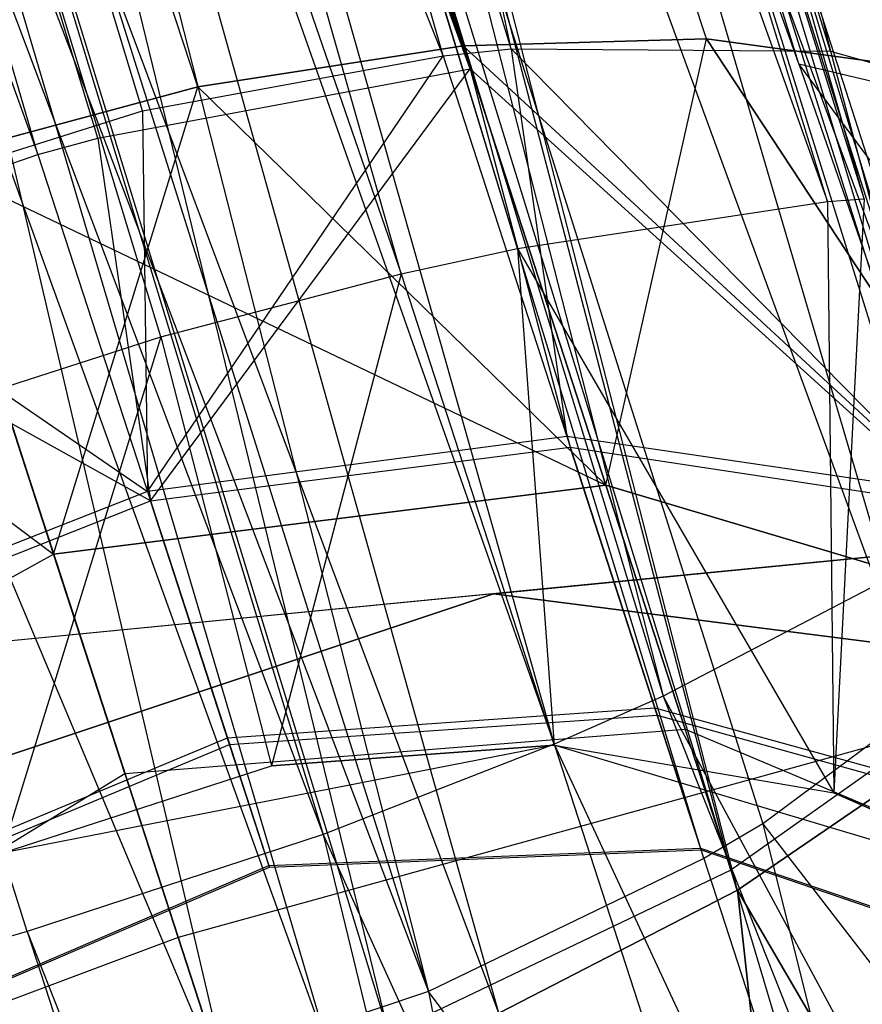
# Model space of a CAD drawing. Extents: x 0.3 to 7.1, y -3.38 to 3.38.
# Tile 263 of 604: x 3.1921 to 3.2638, y 1.5045 to 1.5882. Entities that reach past the tile are written whole.
import ezdxf

# ---------------------------------------------------------------- set-up
doc = ezdxf.new("R2010")
doc.units = 0
doc.header["$LTSCALE"] = 2.54
doc.layers.get('0').update_dxf_attribs({"linetype": 'CONTINUOUS'})

# ---------------------------------------------------------------- blocks, each defined once
blk = doc.blocks.new('SINGLES_AVVSTL_STL')
at = {"color": 0}
for p, q in [((3.207286, 1.582468, 20.251349), (3.027311, 2.136374, 19.891493)), ((3.207286, 1.582468, 20.251349), (3.027311, 2.136374, 19.891493)), ((3.22985, 1.585967, 20.243616), (3.027311, 2.136374, 19.891493)), ((3.22985, 1.585967, 20.243616), (3.027311, 2.136374, 19.891493)), ((3.22985, 1.585967, 20.445253), (3.027311, 2.136374, 20.797375)), ((3.22985, 1.585967, 20.445253), (3.027311, 2.136374, 20.797375)), ((3.207286, 1.582468, 20.43752), (3.027311, 2.136374, 20.797375)), ((3.207286, 1.582468, 20.43752), (3.027311, 2.136374, 20.797375)), ((3.22985, 1.585967, 20.243616), (3.071867, 2.136392, 19.87401)), ((3.250523, 1.586546, 20.231227), (3.071867, 2.136392, 19.87401)), ((3.22985, 1.585967, 20.243616), (3.071867, 2.136392, 19.87401)), ((3.250523, 1.586546, 20.231227), (3.071867, 2.136392, 19.87401)), ((3.071867, 2.136392, 20.814859), (3.22985, 1.585967, 20.445253)), ((3.250523, 1.586546, 20.45764), (3.071867, 2.136392, 20.814859)), ((3.250523, 1.586546, 20.45764), (3.071867, 2.136392, 20.814859)), ((3.071867, 2.136392, 20.814859), (3.22985, 1.585967, 20.445253)), ((3.230455, 1.583994, 54.621161), (3.067707, 2.11559, 54.275165)), ((3.230455, 1.583994, 54.621161), (3.067707, 2.11559, 54.275165)), ((3.258387, 1.584441, 54.602515), (3.067707, 2.11559, 54.275165)), ((3.258387, 1.584441, 54.602515), (3.067707, 2.11559, 54.275165)), ((3.193694, 1.576715, 54.631244), (3.036144, 2.114193, 54.286096)), ((3.198793, 1.578104, 54.630664), (3.036144, 2.114193, 54.286096)), ((3.193694, 1.576715, 54.631244), (3.036144, 2.114193, 54.286096)), ((3.198793, 1.578104, 54.630664), (3.036144, 2.114193, 54.286096)), ((3.230455, 1.583994, 54.621161), (3.036144, 2.114193, 54.286096)), ((3.230455, 1.583994, 54.621161), (3.036144, 2.114193, 54.286096)), ((3.258387, 1.584441, 54.602515), (3.094921, 2.109734, 54.257025)), ((3.258387, 1.584441, 54.602515), (3.094921, 2.109734, 54.257025)), ((3.002455, 2.105082, 54.288361), (3.193694, 1.576715, 54.631244)), ((3.002455, 2.105082, 54.288361), (3.193694, 1.576715, 54.631244)), ((3.07331, 2.098345, 61.173676), (3.260822, 1.572714, 61.494293)), ((3.22459, 1.566572, 61.518219), (3.07331, 2.098345, 61.173676)), ((3.22459, 1.566572, 61.518219), (3.07331, 2.098345, 61.173676)), ((3.234474, 1.568732, 61.513751), (3.07331, 2.098345, 61.173676)), ((3.234474, 1.568732, 61.513751), (3.07331, 2.098345, 61.173676)), ((3.07331, 2.098345, 61.173676), (3.260822, 1.572714, 61.494293)), ((3.041773, 2.096869, 61.184674), (3.22459, 1.566572, 61.518219)), ((3.204147, 1.561216, 61.523682), (3.041773, 2.096869, 61.184674)), ((3.204147, 1.561216, 61.523682), (3.041773, 2.096869, 61.184674)), ((3.041773, 2.096869, 61.184674), (3.22459, 1.566572, 61.518219)), ((3.260822, 1.572714, 61.494293), (3.100482, 2.09262, 61.155432)), ((3.260822, 1.572714, 61.494293), (3.100482, 2.09262, 61.155432)), ((3.263929, 1.572953, 61.491022), (3.100482, 2.09262, 61.155432)), ((3.263929, 1.572953, 61.491022), (3.100482, 2.09262, 61.155432)), ((3.263929, 1.572953, 61.491022), (3.119677, 2.08113, 61.133215)), ((3.263929, 1.572953, 61.491022), (3.119677, 2.08113, 61.133215)), ((3.270245, 1.525849, 20.095811), (3.112223, 2.063921, 19.770528)), ((3.270245, 1.525849, 20.095811), (3.112223, 2.063921, 19.770528)), ((3.25318, 1.514165, 20.605446), (3.112223, 2.063921, 20.918341)), ((3.25318, 1.514165, 20.605446), (3.112223, 2.063921, 20.918341)), ((3.270245, 1.525849, 20.593057), (3.112223, 2.063921, 20.918341)), ((3.270245, 1.525849, 20.593057), (3.112223, 2.063921, 20.918341)), ((3.109218, 2.059496, 55.307764), (3.277153, 1.536049, 54.970453)), ((3.109218, 2.059496, 55.307764), (3.277153, 1.536049, 54.970453)), ((3.275417, 1.532029, 54.47771), (3.121027, 2.046043, 54.167969)), ((3.275417, 1.532029, 54.47771), (3.121027, 2.046043, 54.167969)), ((3.250303, 1.516876, 54.992926), (3.090763, 2.039556, 55.324622)), ((3.090763, 2.039556, 55.324622), (3.2269, 1.505564, 55.000879)), ((3.090763, 2.039556, 55.324622), (3.2269, 1.505564, 55.000879)), ((3.090763, 2.039556, 55.324622), (3.277153, 1.536049, 54.970453)), ((3.090763, 2.039556, 55.324622), (3.277153, 1.536049, 54.970453)), ((3.090763, 2.039556, 55.324622), (3.255326, 1.519813, 54.990125)), ((3.090763, 2.039556, 55.324622), (3.255326, 1.519813, 54.990125)), ((3.250303, 1.516876, 54.992926), (3.090763, 2.039556, 55.324622)), ((3.275417, 1.532029, 54.47771), (3.116194, 2.038024, 54.16001)), ((3.275417, 1.532029, 54.47771), (3.116194, 2.038024, 54.16001)), ((3.252592, 1.515878, 54.459106), (3.116194, 2.038024, 54.16001)), ((3.252592, 1.515878, 54.459106), (3.116194, 2.038024, 54.16001)), ((3.270245, 1.525849, 20.095811), (3.084214, 2.034188, 19.745581)), ((3.270245, 1.525849, 20.095811), (3.084214, 2.034188, 19.745581)), ((3.25318, 1.514165, 20.083424), (3.084214, 2.034188, 19.745581)), ((3.25318, 1.514165, 20.083424), (3.084214, 2.034188, 19.745581)), ((3.232869, 1.503734, 20.075691), (3.084214, 2.034188, 19.745581)), ((3.232869, 1.503734, 20.075691), (3.084214, 2.034188, 19.745581)), ((3.232869, 1.503734, 20.613177), (3.084214, 2.034188, 20.943288)), ((3.084214, 2.034188, 20.943288), (3.210491, 1.49516, 20.615807)), ((3.232869, 1.503734, 20.613177), (3.084214, 2.034188, 20.943288)), ((3.25318, 1.514165, 20.605446), (3.084214, 2.034188, 20.943288)), ((3.25318, 1.514165, 20.605446), (3.084214, 2.034188, 20.943288)), ((3.084214, 2.034188, 20.943288), (3.210491, 1.49516, 20.615807)), ((3.273128, 1.544641, 61.358423), (3.126379, 2.029571, 61.065863)), ((3.273128, 1.544641, 61.358423), (3.126379, 2.029571, 61.065863)), ((3.063815, 2.022153, 55.335077), (3.2269, 1.505564, 55.000879)), ((3.063815, 2.022153, 55.335077), (3.2269, 1.505564, 55.000879)), ((3.121528, 2.021609, 61.057855), (3.246846, 1.53068, 61.335699)), ((3.273128, 1.544641, 61.358423), (3.121528, 2.021609, 61.057855)), ((3.273128, 1.544641, 61.358423), (3.121528, 2.021609, 61.057855)), ((3.270467, 1.542995, 61.355139), (3.121528, 2.021609, 61.057855)), ((3.270467, 1.542995, 61.355139), (3.121528, 2.021609, 61.057855)), ((3.121528, 2.021609, 61.057855), (3.246846, 1.53068, 61.335699)), ((3.252592, 1.515878, 54.459106), (3.097688, 2.018245, 54.143024)), ((3.252592, 1.515878, 54.459106), (3.097688, 2.018245, 54.143024)), ((3.223533, 1.501977, 54.449628), (3.097688, 2.018245, 54.143024)), ((3.223533, 1.501977, 54.449628), (3.097688, 2.018245, 54.143024)), ((3.042205, 2.013093, 19.736578), (3.210491, 1.49516, 20.073062)), ((3.232869, 1.503734, 20.075691), (3.042205, 2.013093, 19.736578)), ((3.232869, 1.503734, 20.075691), (3.042205, 2.013093, 19.736578)), ((3.042205, 2.013093, 19.736578), (3.210491, 1.49516, 20.073062)), ((3.210491, 1.49516, 20.615807), (3.042205, 2.013093, 20.95229)), ((3.210491, 1.49516, 20.615807), (3.042205, 2.013093, 20.95229)), ((3.034579, 2.011058, 55.337), (3.2269, 1.505564, 55.000879)), ((3.034579, 2.011058, 55.337), (3.2269, 1.505564, 55.000879)), ((3.210491, 1.49516, 20.073062), (2.995819, 2.005467, 19.745581)), ((3.210491, 1.49516, 20.073062), (2.995819, 2.005467, 19.745581)), ((3.102982, 2.001952, 61.040771), (3.237579, 1.526599, 61.331226)), ((3.102982, 2.001952, 61.040771), (3.237579, 1.526599, 61.331226)), ((3.102982, 2.001952, 61.040771), (3.246846, 1.53068, 61.335699)), ((3.102982, 2.001952, 61.040771), (3.246846, 1.53068, 61.335699)), ((3.223533, 1.501977, 54.449628), (3.070707, 2.000941, 54.132489)), ((3.223533, 1.501977, 54.449628), (3.070707, 2.000941, 54.132489)), ((3.218588, 1.500099, 54.449054), (3.070707, 2.000941, 54.132489)), ((3.218588, 1.500099, 54.449054), (3.070707, 2.000941, 54.132489)), ((3.218588, 1.500099, 54.449054), (3.041466, 1.989865, 54.130542)), ((3.218588, 1.500099, 54.449054), (3.041466, 1.989865, 54.130542)), ((3.075976, 1.984724, 61.030176), (3.217934, 1.518909, 61.325769)), ((3.075976, 1.984724, 61.030176), (3.217934, 1.518909, 61.325769)), ((3.075976, 1.984724, 61.030176), (3.237579, 1.526599, 61.331226)), ((3.075976, 1.984724, 61.030176), (3.237579, 1.526599, 61.331226)), ((3.19278, 1.51066, 61.325452), (3.04673, 1.973662, 61.028223)), ((3.04673, 1.973662, 61.028223), (3.217934, 1.518909, 61.325769)), ((3.04673, 1.973662, 61.028223), (3.217934, 1.518909, 61.325769)), ((3.19278, 1.51066, 61.325452), (3.04673, 1.973662, 61.028223)), ((3.233918, 1.585693, 54.831622), (3.149279, 1.864535, 54.993054)), ((3.233918, 1.585693, 54.831622), (3.149279, 1.864535, 54.993054)), ((3.228136, 1.585099, 54.828809), (3.149279, 1.864535, 54.993054)), ((3.228136, 1.585099, 54.828809), (3.149279, 1.864535, 54.993054)), ((3.228136, 1.585099, 54.828809), (3.118089, 1.861992, 54.981293)), ((3.228136, 1.585099, 54.828809), (3.118089, 1.861992, 54.981293)), ((3.202575, 1.580441, 54.820831), (3.118089, 1.861992, 54.981293)), ((3.202575, 1.580441, 54.820831), (3.118089, 1.861992, 54.981293)), ((3.26108, 1.5855, 54.851343), (3.175875, 1.860583, 55.012573)), ((3.26108, 1.5855, 54.851343), (3.175875, 1.860583, 55.012573)), ((3.233918, 1.585693, 54.831622), (3.175875, 1.860583, 55.012573)), ((3.233918, 1.585693, 54.831622), (3.175875, 1.860583, 55.012573)), ((3.194369, 1.851252, 55.036346), (3.26108, 1.5855, 54.851343)), ((3.194369, 1.851252, 55.036346), (3.26108, 1.5855, 54.851343)), ((3.157183, 1.659227, 4.980933), (3.205615, 1.510167, 5.149403)), ((3.157183, 1.659227, 4.980933), (3.205615, 1.510167, 5.149403)), ((3.250523, 1.586546, 20.231227), (3.22985, 1.585967, 20.243616)), ((3.22985, 1.585967, 20.445253), (3.250523, 1.586546, 20.45764)), ((3.250523, 1.586546, 20.231227), (3.22985, 1.585967, 20.243616)), ((3.22985, 1.585967, 20.445253), (3.250523, 1.586546, 20.45764)), ((3.241986, 1.548617, 20.274507), (3.250523, 1.586546, 20.231227)), ((3.241986, 1.548617, 20.274507), (3.250523, 1.586546, 20.231227)), ((3.283696, 1.536182, 20.254593), (3.250523, 1.586546, 20.231227)), ((3.283696, 1.536182, 20.254593), (3.250523, 1.586546, 20.231227)), ((3.268104, 1.584169, 20.214905), (3.250523, 1.586546, 20.231227)), ((3.250523, 1.586546, 20.45764), (3.283696, 1.536182, 20.434276)), ((3.250523, 1.586546, 20.45764), (3.283696, 1.536182, 20.434276)), ((3.250523, 1.586546, 20.45764), (3.268104, 1.584169, 20.473964)), ((3.268104, 1.584169, 20.214905), (3.250523, 1.586546, 20.231227)), ((3.250523, 1.586546, 20.45764), (3.268104, 1.584169, 20.473964)), ((3.22985, 1.585967, 20.243616), (3.207286, 1.582468, 20.251349)), ((3.207286, 1.582468, 20.43752), (3.22985, 1.585967, 20.445253)), ((3.22985, 1.585967, 20.243616), (3.207286, 1.582468, 20.251349)), ((3.207286, 1.582468, 20.43752), (3.22985, 1.585967, 20.445253)), ((3.228136, 1.585099, 54.828809), (3.233918, 1.585693, 54.831622)), ((3.228136, 1.585099, 54.828809), (3.233918, 1.585693, 54.831622)), ((3.241986, 1.548617, 20.274507), (3.22985, 1.585967, 20.243616)), ((3.241986, 1.548617, 20.274507), (3.22985, 1.585967, 20.243616)), ((3.22985, 1.585967, 20.445253), (3.241986, 1.548617, 20.414363)), ((3.22985, 1.585967, 20.445253), (3.241986, 1.548617, 20.414363)), ((3.22985, 1.585967, 20.445253), (3.283696, 1.536182, 20.434276)), ((3.22985, 1.585967, 20.445253), (3.283696, 1.536182, 20.434276)), ((3.233918, 1.585693, 54.831622), (3.238651, 1.552736, 54.808636)), ((3.233918, 1.585693, 54.831622), (3.238651, 1.552736, 54.808636)), ((3.233918, 1.585693, 54.831622), (3.271026, 1.548002, 54.825372)), ((3.233918, 1.585693, 54.831622), (3.271026, 1.548002, 54.825372)), ((3.233918, 1.585693, 54.831622), (3.26108, 1.5855, 54.851343)), ((3.233918, 1.585693, 54.831622), (3.26108, 1.5855, 54.851343)), ((3.26108, 1.5855, 54.851343), (3.271026, 1.548002, 54.825372)), ((3.26108, 1.5855, 54.851343), (3.271026, 1.548002, 54.825372)), ((3.26108, 1.5855, 54.851343), (3.28101, 1.579879, 54.877795)), ((3.26108, 1.5855, 54.851343), (3.28101, 1.579879, 54.877795)), ((3.202575, 1.580441, 54.820831), (3.228136, 1.585099, 54.828809)), ((3.202575, 1.580441, 54.820831), (3.228136, 1.585099, 54.828809)), ((3.202999, 1.548079, 54.801038), (3.228136, 1.585099, 54.828809)), ((3.202999, 1.548079, 54.801038), (3.228136, 1.585099, 54.828809)), ((3.228136, 1.585099, 54.828809), (3.238651, 1.552736, 54.808636)), ((3.228136, 1.585099, 54.828809), (3.238651, 1.552736, 54.808636)), ((3.198793, 1.578104, 54.630664), (3.230455, 1.583994, 54.621161)), ((3.198793, 1.578104, 54.630664), (3.230455, 1.583994, 54.621161)), ((3.203263, 1.547265, 54.650024), (3.230455, 1.583994, 54.621161)), ((3.203263, 1.547265, 54.650024), (3.230455, 1.583994, 54.621161)), ((3.230455, 1.583994, 54.621161), (3.271375, 1.546928, 54.625934)), ((3.230455, 1.583994, 54.621161), (3.271375, 1.546928, 54.625934)), ((3.230455, 1.583994, 54.621161), (3.238942, 1.551841, 54.642499)), ((3.230455, 1.583994, 54.621161), (3.238942, 1.551841, 54.642499)), ((3.258387, 1.584441, 54.602515), (3.271375, 1.546928, 54.625934)), ((3.258387, 1.584441, 54.602515), (3.279433, 1.579388, 54.576813)), ((3.296181, 1.533188, 54.602551), (3.258387, 1.584441, 54.602515)), ((3.258387, 1.584441, 54.602515), (3.271375, 1.546928, 54.625934)), ((3.258387, 1.584441, 54.602515), (3.279433, 1.579388, 54.576813)), ((3.296181, 1.533188, 54.602551), (3.258387, 1.584441, 54.602515)), ((3.207286, 1.582468, 20.251349), (3.184143, 1.576251, 20.253978)), ((3.184143, 1.576251, 20.434892), (3.207286, 1.582468, 20.43752)), ((3.207286, 1.582468, 20.251349), (3.184143, 1.576251, 20.253978)), ((3.184143, 1.576251, 20.434892), (3.207286, 1.582468, 20.43752)), ((3.195032, 1.542739, 20.281693), (3.207286, 1.582468, 20.251349)), ((3.195032, 1.542739, 20.281693), (3.207286, 1.582468, 20.251349)), ((3.241986, 1.548617, 20.274507), (3.207286, 1.582468, 20.251349)), ((3.241986, 1.548617, 20.274507), (3.207286, 1.582468, 20.251349)), ((3.207286, 1.582468, 20.43752), (3.241986, 1.548617, 20.414363)), ((3.207286, 1.582468, 20.43752), (3.241986, 1.548617, 20.414363)), ((3.170572, 1.570335, 54.820197), (3.202575, 1.580441, 54.820831)), ((3.170572, 1.570335, 54.820197), (3.202575, 1.580441, 54.820831)), ((3.202575, 1.580441, 54.820831), (3.202999, 1.548079, 54.801038)), ((3.202575, 1.580441, 54.820831), (3.202999, 1.548079, 54.801038)), ((3.193694, 1.576715, 54.631244), (3.198793, 1.578104, 54.630664)), ((3.193694, 1.576715, 54.631244), (3.198793, 1.578104, 54.630664)), ((3.198793, 1.578104, 54.630664), (3.203263, 1.547265, 54.650024)), ((3.198793, 1.578104, 54.630664), (3.203263, 1.547265, 54.650024)), ((3.166971, 1.567436, 54.629956), (3.193694, 1.576715, 54.631244)), ((3.166971, 1.567436, 54.629956), (3.193694, 1.576715, 54.631244)), ((3.184143, 1.576251, 20.253978), (3.195032, 1.542739, 20.281693)), ((3.195032, 1.542739, 20.407176), (3.184143, 1.576251, 20.434892)), ((3.184143, 1.576251, 20.434892), (3.241986, 1.548617, 20.414363)), ((3.184143, 1.576251, 20.434892), (3.241986, 1.548617, 20.414363)), ((3.184143, 1.576251, 20.253978), (3.195032, 1.542739, 20.281693)), ((3.195032, 1.542739, 20.407176), (3.184143, 1.576251, 20.434892)), ((3.193694, 1.576715, 54.631244), (3.203263, 1.547265, 54.650024)), ((3.193694, 1.576715, 54.631244), (3.203263, 1.547265, 54.650024)), ((3.260822, 1.572714, 61.494293), (3.263929, 1.572953, 61.491022)), ((3.260822, 1.572714, 61.494293), (3.263929, 1.572953, 61.491022)), ((3.263929, 1.572953, 61.491022), (3.261354, 1.522451, 61.507019)), ((3.263929, 1.572953, 61.491022), (3.261354, 1.522451, 61.507019)), ((3.234474, 1.568732, 61.513751), (3.260822, 1.572714, 61.494293)), ((3.234474, 1.568732, 61.513751), (3.260822, 1.572714, 61.494293)), ((3.260822, 1.572714, 61.494293), (3.261354, 1.522451, 61.507019)), ((3.260822, 1.572714, 61.494293), (3.261354, 1.522451, 61.507019)), ((3.170572, 1.570335, 54.820197), (3.202999, 1.548079, 54.801038)), ((3.170572, 1.570335, 54.820197), (3.202999, 1.548079, 54.801038)), ((3.22459, 1.566572, 61.518219), (3.234474, 1.568732, 61.513751)), ((3.22459, 1.566572, 61.518219), (3.234474, 1.568732, 61.513751)), ((3.234474, 1.568732, 61.513751), (3.261354, 1.522451, 61.507019)), ((3.234474, 1.568732, 61.513751), (3.261354, 1.522451, 61.507019)), ((3.234474, 1.568732, 61.513751), (3.23759, 1.526509, 61.518225)), ((3.234474, 1.568732, 61.513751), (3.23759, 1.526509, 61.518225)), ((3.161766, 1.567677, 20.43752), (3.195032, 1.542739, 20.407176)), ((3.161766, 1.567677, 20.43752), (3.195032, 1.542739, 20.407176)), ((3.203263, 1.547265, 54.650024), (3.166971, 1.567436, 54.629956)), ((3.203263, 1.547265, 54.650024), (3.166971, 1.567436, 54.629956)), ((3.204147, 1.561216, 61.523682), (3.22459, 1.566572, 61.518219)), ((3.204147, 1.561216, 61.523682), (3.22459, 1.566572, 61.518219)), ((3.22459, 1.566572, 61.518219), (3.213546, 1.524763, 61.523993)), ((3.22459, 1.566572, 61.518219), (3.213546, 1.524763, 61.523993)), ((3.22459, 1.566572, 61.518219), (3.23759, 1.526509, 61.518225)), ((3.22459, 1.566572, 61.518219), (3.23759, 1.526509, 61.518225)), ((3.178986, 1.553114, 61.523993), (3.204147, 1.561216, 61.523682)), ((3.178986, 1.553114, 61.523993), (3.204147, 1.561216, 61.523682)), ((3.204147, 1.561216, 61.523682), (3.190619, 1.517314, 61.523993)), ((3.204147, 1.561216, 61.523682), (3.190619, 1.517314, 61.523993)), ((3.204147, 1.561216, 61.523682), (3.213546, 1.524763, 61.523993)), ((3.204147, 1.561216, 61.523682), (3.213546, 1.524763, 61.523993)), ((3.387648, 1.554566, 61.723364), (3.084043, 1.524877, 61.723364)), ((3.387648, 1.554566, 61.523364), (3.084043, 1.524877, 61.523364)), ((3.232413, 1.539376, 61.723364), (3.387648, 1.554566, 61.723364)), ((3.232413, 1.539376, 61.523364), (3.387648, 1.554566, 61.523364)), ((3.238651, 1.552736, 54.808636), (3.202999, 1.548079, 54.801038)), ((3.238651, 1.552736, 54.808636), (3.202999, 1.548079, 54.801038)), ((3.271026, 1.548002, 54.825372), (3.238651, 1.552736, 54.808636)), ((3.238651, 1.552736, 54.808636), (3.246144, 1.529677, 54.778735)), ((3.271026, 1.548002, 54.825372), (3.238651, 1.552736, 54.808636)), ((3.238651, 1.552736, 54.808636), (3.246144, 1.529677, 54.778735)), ((3.203263, 1.547265, 54.650024), (3.238942, 1.551841, 54.642499)), ((3.203263, 1.547265, 54.650024), (3.238942, 1.551841, 54.642499)), ((3.238942, 1.551841, 54.642499), (3.271375, 1.546928, 54.625934)), ((3.246343, 1.529065, 54.672754), (3.238942, 1.551841, 54.642499)), ((3.238942, 1.551841, 54.642499), (3.271375, 1.546928, 54.625934)), ((3.246343, 1.529065, 54.672754), (3.238942, 1.551841, 54.642499)), ((3.195032, 1.542739, 20.281693), (3.241986, 1.548617, 20.274507)), ((3.241986, 1.548617, 20.414363), (3.195032, 1.542739, 20.407176)), ((3.195032, 1.542739, 20.281693), (3.241986, 1.548617, 20.274507)), ((3.241986, 1.548617, 20.414363), (3.195032, 1.542739, 20.407176)), ((3.241986, 1.548617, 20.274507), (3.283696, 1.536182, 20.254593)), ((3.283696, 1.536182, 20.434276), (3.241986, 1.548617, 20.414363)), ((3.248732, 1.527855, 20.319452), (3.241986, 1.548617, 20.274507)), ((3.248732, 1.527855, 20.319452), (3.241986, 1.548617, 20.274507)), ((3.241986, 1.548617, 20.274507), (3.283696, 1.536182, 20.254593)), ((3.241986, 1.548617, 20.414363), (3.248732, 1.527855, 20.369417)), ((3.241986, 1.548617, 20.414363), (3.248732, 1.527855, 20.369417)), ((3.283696, 1.536182, 20.434276), (3.241986, 1.548617, 20.414363)), ((3.202999, 1.548079, 54.801038), (3.168883, 1.534659, 54.803601)), ((3.202999, 1.548079, 54.801038), (3.168883, 1.534659, 54.803601)), ((3.202999, 1.548079, 54.801038), (3.209809, 1.527119, 54.773859)), ((3.202999, 1.548079, 54.801038), (3.209809, 1.527119, 54.773859)), ((3.342961, 1.548072, 5.149403), (3.205615, 1.510167, 5.149403)), ((3.342961, 1.548072, 5.149403), (3.205615, 1.510167, 5.149403)), ((3.169156, 1.533817, 54.647485), (3.203263, 1.547265, 54.650024)), ((3.169156, 1.533817, 54.647485), (3.203263, 1.547265, 54.650024)), ((3.20999, 1.526562, 54.677527), (3.203263, 1.547265, 54.650024)), ((3.20999, 1.526562, 54.677527), (3.203263, 1.547265, 54.650024)), ((3.153591, 1.519895, 20.274507), (3.195032, 1.542739, 20.281693)), ((3.153591, 1.519895, 20.274507), (3.195032, 1.542739, 20.281693)), ((3.153591, 1.519895, 20.414363), (3.195032, 1.542739, 20.407176)), ((3.153591, 1.519895, 20.414363), (3.195032, 1.542739, 20.407176)), ((3.195032, 1.542739, 20.281693), (3.201085, 1.524111, 20.322018)), ((3.201085, 1.524111, 20.36685), (3.195032, 1.542739, 20.407176)), ((3.195032, 1.542739, 20.281693), (3.201085, 1.524111, 20.322018)), ((3.201085, 1.524111, 20.36685), (3.195032, 1.542739, 20.407176)), ((3.270467, 1.542995, 61.355139), (3.246846, 1.53068, 61.335699)), ((3.270467, 1.542995, 61.355139), (3.246846, 1.53068, 61.335699)), ((3.232413, 1.539376, 61.723364), (3.084043, 1.524877, 61.723364)), ((3.232413, 1.539376, 61.523364), (3.084043, 1.524877, 61.523364)), ((3.185973, 1.52389, 61.723364), (3.232413, 1.539376, 61.723364)), ((3.232413, 1.539376, 61.523364), (3.185973, 1.52389, 61.523364)), ((3.232413, 1.539376, 61.523364), (3.185973, 1.52389, 61.523364)), ((3.185973, 1.52389, 61.723364), (3.232413, 1.539376, 61.723364)), ((3.232413, 1.539376, 61.723364), (3.280974, 1.53318, 61.723364)), ((3.280974, 1.53318, 61.523364), (3.232413, 1.539376, 61.523364)), ((3.232413, 1.539376, 61.723364), (3.232413, 1.539376, 61.523364)), ((3.280974, 1.53318, 61.523364), (3.232413, 1.539376, 61.523364)), ((3.232413, 1.539376, 61.723364), (3.280974, 1.53318, 61.723364)), ((3.232413, 1.539376, 61.723364), (3.232413, 1.539376, 61.523364)), ((3.277153, 1.536049, 54.970453), (3.255326, 1.519813, 54.990125)), ((3.277153, 1.536049, 54.970453), (3.255326, 1.519813, 54.990125)), ((3.275417, 1.532029, 54.47771), (3.252592, 1.515878, 54.459106)), ((3.275417, 1.532029, 54.47771), (3.252592, 1.515878, 54.459106)), ((3.246846, 1.53068, 61.335699), (3.237579, 1.526599, 61.331226)), ((3.246846, 1.53068, 61.335699), (3.237579, 1.526599, 61.331226)), ((3.246846, 1.53068, 61.335699), (3.312217, 1.36591, 61.342426)), ((3.246846, 1.53068, 61.335699), (3.312217, 1.36591, 61.342426)), ((3.246846, 1.53068, 61.335699), (3.324438, 1.38669, 61.358411)), ((3.246846, 1.53068, 61.335699), (3.324438, 1.38669, 61.358411)), ((3.209809, 1.527119, 54.773859), (3.246144, 1.529677, 54.778735)), ((3.209809, 1.527119, 54.773859), (3.246144, 1.529677, 54.778735)), ((3.246144, 1.529677, 54.778735), (3.250022, 1.517742, 54.742096)), ((3.246144, 1.529677, 54.778735), (3.28002, 1.520321, 54.789478)), ((3.246144, 1.529677, 54.778735), (3.250022, 1.517742, 54.742096)), ((3.246144, 1.529677, 54.778735), (3.28002, 1.520321, 54.789478)), ((3.20999, 1.526562, 54.677527), (3.246343, 1.529065, 54.672754)), ((3.20999, 1.526562, 54.677527), (3.246343, 1.529065, 54.672754)), ((3.246343, 1.529065, 54.672754), (3.280259, 1.519585, 54.66225)), ((3.250069, 1.517596, 54.709235), (3.246343, 1.529065, 54.672754)), ((3.246343, 1.529065, 54.672754), (3.280259, 1.519585, 54.66225)), ((3.250069, 1.517596, 54.709235), (3.246343, 1.529065, 54.672754)), ((3.201085, 1.524111, 20.322018), (3.248732, 1.527855, 20.319452)), ((3.201085, 1.524111, 20.36685), (3.248732, 1.527855, 20.369417)), ((3.201085, 1.524111, 20.322018), (3.248732, 1.527855, 20.319452)), ((3.201085, 1.524111, 20.36685), (3.248732, 1.527855, 20.369417)), ((3.248732, 1.527855, 20.319452), (3.292363, 1.509508, 20.312337)), ((3.248732, 1.527855, 20.369417), (3.248732, 1.527855, 20.319452)), ((3.248732, 1.527855, 20.369417), (3.248732, 1.527855, 20.319452)), ((3.248732, 1.527855, 20.369417), (3.292363, 1.509508, 20.376532)), ((3.248732, 1.527855, 20.319452), (3.292363, 1.509508, 20.312337)), ((3.248732, 1.527855, 20.369417), (3.292363, 1.509508, 20.376532)), ((3.175923, 1.51299, 54.7755), (3.209809, 1.527119, 54.773859)), ((3.175923, 1.51299, 54.7755), (3.209809, 1.527119, 54.773859)), ((3.209809, 1.527119, 54.773859), (3.213334, 1.51627, 54.740558)), ((3.209809, 1.527119, 54.773859), (3.213334, 1.51627, 54.740558)), ((3.17611, 1.512415, 54.675916), (3.20999, 1.526562, 54.677527)), ((3.17611, 1.512415, 54.675916), (3.20999, 1.526562, 54.677527)), ((3.23759, 1.526509, 61.750812), (3.190619, 1.517314, 61.750812)), ((3.23759, 1.526509, 61.750812), (3.190619, 1.517314, 61.750812)), ((3.213377, 1.516137, 54.710687), (3.20999, 1.526562, 54.677527)), ((3.213377, 1.516137, 54.710687), (3.20999, 1.526562, 54.677527)), ((3.213546, 1.524763, 61.523993), (3.23759, 1.526509, 61.518225)), ((3.23759, 1.526509, 61.750812), (3.213546, 1.524763, 61.523993)), ((3.23759, 1.526509, 61.750812), (3.213546, 1.524763, 61.523993)), ((3.213546, 1.524763, 61.523993), (3.23759, 1.526509, 61.518225)), ((3.237579, 1.526599, 61.331226), (3.217934, 1.518909, 61.325769)), ((3.237579, 1.526599, 61.331226), (3.217934, 1.518909, 61.325769)), ((3.237579, 1.526599, 61.331226), (3.295378, 1.348659, 61.331219)), ((3.237579, 1.526599, 61.331226), (3.295378, 1.348659, 61.331219)), ((3.237579, 1.526599, 61.331226), (3.312217, 1.36591, 61.342426)), ((3.237579, 1.526599, 61.331226), (3.312217, 1.36591, 61.342426)), ((3.283455, 1.512823, 61.750812), (3.23759, 1.526509, 61.750812)), ((3.23759, 1.526509, 61.518225), (3.261354, 1.522451, 61.507019)), ((3.23759, 1.526509, 61.750812), (3.23759, 1.526509, 61.518225)), ((3.23759, 1.526509, 61.750812), (3.23759, 1.526509, 61.518225)), ((3.23759, 1.526509, 61.750812), (3.261354, 1.522451, 61.507019)), ((3.23759, 1.526509, 61.518225), (3.261354, 1.522451, 61.507019)), ((3.23759, 1.526509, 61.750812), (3.261354, 1.522451, 61.507019)), ((3.283455, 1.512823, 61.750812), (3.23759, 1.526509, 61.750812)), ((3.25318, 1.514165, 20.083424), (3.270245, 1.525849, 20.095811)), ((3.270245, 1.525849, 20.593057), (3.25318, 1.514165, 20.605446)), ((3.25318, 1.514165, 20.083424), (3.270245, 1.525849, 20.095811)), ((3.270245, 1.525849, 20.593057), (3.25318, 1.514165, 20.605446)), ((3.190619, 1.517314, 61.523993), (3.213546, 1.524763, 61.523993)), ((3.190619, 1.517314, 61.750812), (3.213546, 1.524763, 61.523993)), ((3.190619, 1.517314, 61.523993), (3.213546, 1.524763, 61.523993)), ((3.190619, 1.517314, 61.750812), (3.213546, 1.524763, 61.523993)), ((3.160336, 1.499133, 20.319452), (3.201085, 1.524111, 20.322018)), ((3.160336, 1.499133, 20.369417), (3.201085, 1.524111, 20.36685)), ((3.160336, 1.499133, 20.319452), (3.201085, 1.524111, 20.322018)), ((3.160336, 1.499133, 20.369417), (3.201085, 1.524111, 20.36685)), ((3.201085, 1.524111, 20.322018), (3.201085, 1.524111, 20.36685)), ((3.201085, 1.524111, 20.322018), (3.201085, 1.524111, 20.36685)), ((3.261354, 1.522451, 61.507019), (3.283455, 1.512823, 61.491034)), ((3.283455, 1.512823, 61.750812), (3.261354, 1.522451, 61.507019)), ((3.283455, 1.512823, 61.750812), (3.261354, 1.522451, 61.507019)), ((3.261354, 1.522451, 61.507019), (3.283455, 1.512823, 61.491034)), ((3.255326, 1.519813, 54.990125), (3.250303, 1.516876, 54.992926)), ((3.255326, 1.519813, 54.990125), (3.250303, 1.516876, 54.992926)), ((3.255326, 1.519813, 54.990125), (3.298299, 1.464064, 54.927179)), ((3.255326, 1.519813, 54.990125), (3.298299, 1.464064, 54.927179)), ((3.255326, 1.519813, 54.990125), (3.27489, 1.441205, 54.943915)), ((3.255326, 1.519813, 54.990125), (3.27489, 1.441205, 54.943915)), ((3.217934, 1.518909, 61.325769), (3.19278, 1.51066, 61.325452)), ((3.217934, 1.518909, 61.325769), (3.19278, 1.51066, 61.325452)), ((3.217934, 1.518909, 61.325769), (3.263661, 1.331521, 61.324719)), ((3.217934, 1.518909, 61.325769), (3.263661, 1.331521, 61.324719)), ((3.217934, 1.518909, 61.325769), (3.295378, 1.348659, 61.331219)), ((3.217934, 1.518909, 61.325769), (3.295378, 1.348659, 61.331219)), ((3.213334, 1.51627, 54.740558), (3.250022, 1.517742, 54.742096)), ((3.213334, 1.51627, 54.740558), (3.250022, 1.517742, 54.742096)), ((3.213377, 1.516137, 54.710687), (3.250069, 1.517596, 54.709235)), ((3.213377, 1.516137, 54.710687), (3.250069, 1.517596, 54.709235)), ((3.250022, 1.517742, 54.742096), (3.250069, 1.517596, 54.709235)), ((3.250022, 1.517742, 54.742096), (3.284675, 1.505993, 54.745496)), ((3.250022, 1.517742, 54.742096), (3.250069, 1.517596, 54.709235)), ((3.250022, 1.517742, 54.742096), (3.284675, 1.505993, 54.745496)), ((3.250069, 1.517596, 54.709235), (3.284732, 1.505818, 54.706042)), ((3.250069, 1.517596, 54.709235), (3.284732, 1.505818, 54.706042)), ((3.250303, 1.516876, 54.992926), (3.2269, 1.505564, 55.000879)), ((3.250303, 1.516876, 54.992926), (3.2269, 1.505564, 55.000879)), ((3.250303, 1.516876, 54.992926), (3.27489, 1.441205, 54.943915)), ((3.250303, 1.516876, 54.992926), (3.27489, 1.441205, 54.943915)), ((3.179567, 1.501776, 54.741077), (3.213334, 1.51627, 54.740558)), ((3.179567, 1.501776, 54.741077), (3.213334, 1.51627, 54.740558)), ((3.179612, 1.501638, 54.710199), (3.213377, 1.516137, 54.710687)), ((3.179612, 1.501638, 54.710199), (3.213377, 1.516137, 54.710687)), ((3.213334, 1.51627, 54.740558), (3.213377, 1.516137, 54.710687)), ((3.213334, 1.51627, 54.740558), (3.213377, 1.516137, 54.710687)), ((3.252592, 1.515878, 54.459106), (3.223533, 1.501977, 54.449628)), ((3.252592, 1.515878, 54.459106), (3.223533, 1.501977, 54.449628)), ((3.252592, 1.515878, 54.459106), (3.275652, 1.438859, 54.508563)), ((3.252592, 1.515878, 54.459106), (3.275652, 1.438859, 54.508563)), ((3.232869, 1.503734, 20.075691), (3.25318, 1.514165, 20.083424)), ((3.25318, 1.514165, 20.605446), (3.232869, 1.503734, 20.613177)), ((3.232869, 1.503734, 20.075691), (3.25318, 1.514165, 20.083424)), ((3.25318, 1.514165, 20.605446), (3.232869, 1.503734, 20.613177)), ((3.300173, 1.43374, 20.171989), (3.25318, 1.514165, 20.083424)), ((3.300173, 1.43374, 20.171989), (3.25318, 1.514165, 20.083424)), ((3.265219, 1.404171, 20.158034), (3.25318, 1.514165, 20.083424)), ((3.265219, 1.404171, 20.158034), (3.25318, 1.514165, 20.083424)), ((3.25318, 1.514165, 20.605446), (3.300173, 1.43374, 20.516879)), ((3.25318, 1.514165, 20.605446), (3.300173, 1.43374, 20.516879)), ((3.25318, 1.514165, 20.605446), (3.265219, 1.404171, 20.530835)), ((3.25318, 1.514165, 20.605446), (3.265219, 1.404171, 20.530835)), ((3.205615, 1.510167, 5.149403), (3.07222, 1.460103, 5.149403)), ((3.205615, 1.510167, 5.149403), (3.07222, 1.460103, 5.149403)), ((3.19278, 1.51066, 61.325452), (3.186427, 1.508842, 61.326477)), ((3.19278, 1.51066, 61.325452), (3.186427, 1.508842, 61.326477)), ((3.19278, 1.51066, 61.325452), (3.251972, 1.328489, 61.325452)), ((3.19278, 1.51066, 61.325452), (3.251972, 1.328489, 61.325452)), ((3.19278, 1.51066, 61.325452), (3.263661, 1.331521, 61.324719)), ((3.19278, 1.51066, 61.325452), (3.263661, 1.331521, 61.324719)), ((3.205615, 1.510167, 5.149403), (3.258121, 1.34857, 5.304568)), ((3.205615, 1.510167, 5.149403), (3.258121, 1.34857, 5.304568)), ((3.2269, 1.505564, 55.000879), (3.195067, 1.494925, 55.001514)), ((3.2269, 1.505564, 55.000879), (3.195067, 1.494925, 55.001514)), ((3.27489, 1.441205, 54.943915), (3.2269, 1.505564, 55.000879)), ((3.2269, 1.505564, 55.000879), (3.243309, 1.424017, 54.951514)), ((3.2269, 1.505564, 55.000879), (3.243309, 1.424017, 54.951514)), ((3.27489, 1.441205, 54.943915), (3.2269, 1.505564, 55.000879))]:
    blk.add_line(p, q, dxfattribs=at)

msp = doc.modelspace()

# ---------------------------------------------------------------- block references
at = {"color": 0}
msp.add_blockref('SINGLES_AVVSTL_STL', (0, 0), dxfattribs=at)

doc.saveas('drawing.dxf')
